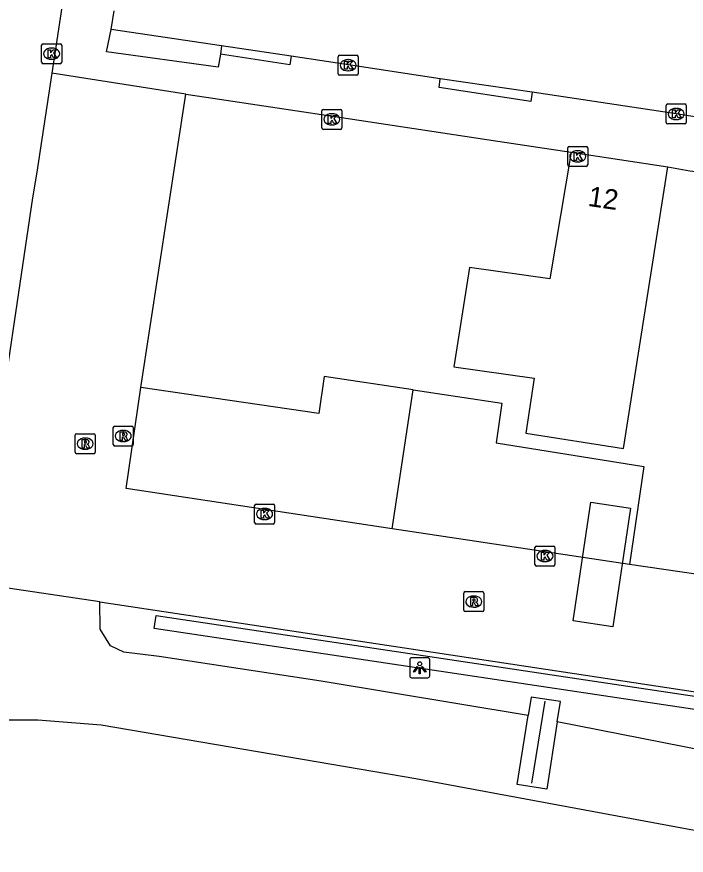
# Model space of a CAD drawing. Extents: x 164150 to 165261, y 382513 to 383432.
# Drawn here: x 165024.14 to 165057.59, y 382595.73 to 382637.62 of the extents above; entities that cross this region are included whole.
import ezdxf

# ---------------------------------------------------------------- set-up
doc = ezdxf.new("R2010")
doc.units = 0
for name, color, linetype in [('IMGEO_Hek', 7, 'Continuous'), ('IMGEO_Kolk', 7, 'Continuous'), ('IMGEO_Lichtpunt', 7, 'Continuous'), ('IMGEO_Muur', 7, 'Continuous'), ('IMGEO_Pand', 7, 'Continuous'), ('IMGEO_Pand_nummerreeks', 7, 'Continuous'), ('IMGEO_Pand_vergunning_verleend', 7, 'Continuous'), ('IMGEO_Rijbaan_lokaal_gesloten', 7, 'Continuous'), ('IMGEO_Rijbaan_lokaal_onverhard', 7, 'Continuous'), ('IMGEO_Rijbaan_lokaal_open', 7, 'Continuous'), ('IMGEO_Rioolput', 7, 'Continuous'), ('IMGEO_Voetpad_open', 7, 'Continuous')]:
    doc.layers.add(name, color=color, linetype=linetype)

msp = doc.modelspace()

# ---------------------------------------------------------------- linework, layer by layer
at = {"layer": 'IMGEO_Hek'}
msp.add_lwpolyline([(165049.872, 382599.336), (165050.548, 382603.426)], dxfattribs=at)
at = {"layer": 'IMGEO_Kolk'}
for p, q in [((165025.385, 382635.347), (165025.385, 382636.199)), ((165025.46, 382636.273), (165026.312, 382636.273)), ((165026.386, 382636.199), (165026.386, 382635.347)), ((165025.873, 382636.053), (165025.898, 382636.053)), ((165025.896, 382635.493), (165025.871, 382635.493)), ((165040.2, 382634.77), (165040.2, 382635.622)), ((165040.275, 382635.696), (165041.127, 382635.696)), ((165040.688, 382635.476), (165040.713, 382635.476)), ((165041.201, 382635.622), (165041.201, 382634.77)), ((165026.312, 382635.273), (165025.46, 382635.273)), ((165040.711, 382634.916), (165040.686, 382634.916)), ((165041.127, 382634.696), (165040.275, 382634.696)), ((165056.668, 382633.262), (165057.52, 382633.262)), ((165039.387, 382632.067), (165039.387, 382632.919)), ((165039.462, 382632.993), (165040.314, 382632.993)), ((165040.388, 382632.919), (165040.388, 382632.067)), ((165056.593, 382632.336), (165056.593, 382633.188)), ((165057.081, 382633.042), (165057.106, 382633.042)), ((165057.594, 382633.188), (165057.594, 382632.336)), ((165039.875, 382632.773), (165039.9, 382632.773)), ((165057.104, 382632.482), (165057.079, 382632.482)), ((165040.314, 382631.993), (165039.462, 382631.993)), ((165039.898, 382632.213), (165039.873, 382632.213)), ((165057.52, 382632.262), (165056.668, 382632.262)), ((165051.747, 382631.144), (165052.599, 382631.144)), ((165051.672, 382630.218), (165051.672, 382631.07)), ((165052.16, 382630.924), (165052.185, 382630.924)), ((165052.673, 382631.07), (165052.673, 382630.218)), ((165052.183, 382630.364), (165052.158, 382630.364)), ((165052.599, 382630.144), (165051.747, 382630.144)), ((165036.026, 382612.352), (165036.026, 382613.204)), ((165036.101, 382613.278), (165036.953, 382613.278)), ((165037.027, 382613.204), (165037.027, 382612.352)), ((165036.514, 382613.058), (165036.539, 382613.058)), ((165036.537, 382612.498), (165036.512, 382612.498)), ((165036.953, 382612.278), (165036.101, 382612.278)), ((165050.035, 382610.254), (165050.035, 382611.106)), ((165050.11, 382611.18), (165050.962, 382611.18)), ((165051.036, 382611.106), (165051.036, 382610.254)), ((165050.523, 382610.96), (165050.548, 382610.96)), ((165050.546, 382610.4), (165050.521, 382610.4)), ((165050.962, 382610.18), (165050.11, 382610.18))]:
    msp.add_line(p, q, dxfattribs=at)
for points in [[(165025.385, 382635.347), (165025.385, 382636.199)], [(165025.46, 382636.273), (165026.312, 382636.273)], [(165026.386, 382636.199), (165026.386, 382635.347)], [(165025.706, 382635.973), (165025.829, 382635.973), (165025.829, 382635.822), (165025.959, 382635.973), (165026.123, 382635.973), (165025.977, 382635.822), (165026.13, 382635.573), (165025.978, 382635.573), (165025.893, 382635.737), (165025.829, 382635.67), (165025.829, 382635.573), (165025.706, 382635.573), (165025.706, 382635.973)], [(165040.2, 382634.77), (165040.2, 382635.622)], [(165040.275, 382635.696), (165041.127, 382635.696)], [(165040.521, 382635.396), (165040.644, 382635.396), (165040.644, 382635.245), (165040.774, 382635.396), (165040.938, 382635.396), (165040.792, 382635.245), (165040.945, 382634.996), (165040.793, 382634.996), (165040.708, 382635.16), (165040.644, 382635.093), (165040.644, 382634.996), (165040.521, 382634.996), (165040.521, 382635.396)], [(165041.201, 382635.622), (165041.201, 382634.77)], [(165026.312, 382635.273), (165025.46, 382635.273)], [(165041.127, 382634.696), (165040.275, 382634.696)], [(165056.668, 382633.262), (165057.52, 382633.262)], [(165039.387, 382632.067), (165039.387, 382632.919)], [(165039.462, 382632.993), (165040.314, 382632.993)], [(165040.388, 382632.919), (165040.388, 382632.067)], [(165056.593, 382632.336), (165056.593, 382633.188)], [(165056.914, 382632.962), (165057.037, 382632.962), (165057.037, 382632.811), (165057.167, 382632.962), (165057.331, 382632.962), (165057.185, 382632.811), (165057.338, 382632.562), (165057.186, 382632.562), (165057.101, 382632.726), (165057.037, 382632.659), (165057.037, 382632.562), (165056.914, 382632.562), (165056.914, 382632.962)], [(165057.594, 382633.188), (165057.594, 382632.336)], [(165039.708, 382632.693), (165039.831, 382632.693), (165039.831, 382632.542), (165039.961, 382632.693), (165040.125, 382632.693), (165039.979, 382632.542), (165040.132, 382632.293), (165039.98, 382632.293), (165039.895, 382632.457), (165039.831, 382632.39), (165039.831, 382632.293), (165039.708, 382632.293), (165039.708, 382632.693)], [(165040.314, 382631.993), (165039.462, 382631.993)], [(165057.52, 382632.262), (165056.668, 382632.262)], [(165051.747, 382631.144), (165052.599, 382631.144)], [(165051.672, 382630.218), (165051.672, 382631.07)], [(165051.993, 382630.844), (165052.116, 382630.844), (165052.116, 382630.693), (165052.246, 382630.844), (165052.41, 382630.844), (165052.264, 382630.693), (165052.417, 382630.444), (165052.265, 382630.444), (165052.18, 382630.608), (165052.116, 382630.541), (165052.116, 382630.444), (165051.993, 382630.444), (165051.993, 382630.844)], [(165052.673, 382631.07), (165052.673, 382630.218)], [(165052.599, 382630.144), (165051.747, 382630.144)], [(165036.026, 382612.352), (165036.026, 382613.204)], [(165036.101, 382613.278), (165036.953, 382613.278)], [(165037.027, 382613.204), (165037.027, 382612.352)], [(165036.347, 382612.978), (165036.47, 382612.978), (165036.47, 382612.827), (165036.6, 382612.978), (165036.764, 382612.978), (165036.618, 382612.827), (165036.771, 382612.578), (165036.619, 382612.578), (165036.534, 382612.742), (165036.47, 382612.675), (165036.47, 382612.578), (165036.347, 382612.578), (165036.347, 382612.978)], [(165036.953, 382612.278), (165036.101, 382612.278)], [(165050.035, 382610.254), (165050.035, 382611.106)], [(165050.11, 382611.18), (165050.962, 382611.18)], [(165051.036, 382611.106), (165051.036, 382610.254)], [(165050.356, 382610.88), (165050.479, 382610.88), (165050.479, 382610.729), (165050.609, 382610.88), (165050.773, 382610.88), (165050.627, 382610.729), (165050.78, 382610.48), (165050.628, 382610.48), (165050.543, 382610.644), (165050.479, 382610.577), (165050.479, 382610.48), (165050.356, 382610.48), (165050.356, 382610.88)], [(165050.962, 382610.18), (165050.11, 382610.18)]]:
    msp.add_lwpolyline(points, dxfattribs=at)
for centre, start, end in [((165025.462, 382636.197), 91.552, 178.448), ((165025.462, 382636.197), 91.552, 178.448), ((165026.31, 382636.197), 1.552, 88.448), ((165026.31, 382636.197), 1.552, 88.448), ((165025.462, 382635.349), 181.552, 268.448), ((165025.462, 382635.349), 181.552, 268.448), ((165026.31, 382635.349), 271.552, 358.448), ((165026.31, 382635.349), 271.552, 358.448), ((165040.277, 382635.62), 91.552, 178.448), ((165040.277, 382635.62), 91.552, 178.448), ((165041.125, 382635.62), 1.552, 88.448), ((165041.125, 382635.62), 1.552, 88.448), ((165040.277, 382634.772), 181.552, 268.448), ((165040.277, 382634.772), 181.552, 268.448), ((165041.125, 382634.772), 271.552, 358.448), ((165041.125, 382634.772), 271.552, 358.448), ((165056.67, 382633.186), 91.552, 178.448), ((165056.67, 382633.186), 91.552, 178.448), ((165057.518, 382633.186), 1.552, 88.448), ((165057.518, 382633.186), 1.552, 88.448), ((165039.464, 382632.917), 91.552, 178.448), ((165039.464, 382632.917), 91.552, 178.448), ((165040.312, 382632.917), 1.552, 88.448), ((165040.312, 382632.917), 1.552, 88.448), ((165039.464, 382632.069), 181.552, 268.448), ((165039.464, 382632.069), 181.552, 268.448), ((165040.312, 382632.069), 271.552, 358.448), ((165040.312, 382632.069), 271.552, 358.448), ((165056.67, 382632.338), 181.552, 268.448), ((165056.67, 382632.338), 181.552, 268.448), ((165057.518, 382632.338), 271.552, 358.448), ((165057.518, 382632.338), 271.552, 358.448), ((165051.749, 382631.068), 91.552, 178.448), ((165051.749, 382631.068), 91.552, 178.448), ((165052.597, 382631.068), 1.552, 88.448), ((165052.597, 382631.068), 1.552, 88.448), ((165051.749, 382630.22), 181.552, 268.448), ((165051.749, 382630.22), 181.552, 268.448), ((165052.597, 382630.22), 271.552, 358.448), ((165052.597, 382630.22), 271.552, 358.448), ((165036.103, 382613.202), 91.552, 178.448), ((165036.103, 382613.202), 91.552, 178.448), ((165036.951, 382613.202), 1.552, 88.448), ((165036.951, 382613.202), 1.552, 88.448), ((165036.103, 382612.354), 181.552, 268.448), ((165036.103, 382612.354), 181.552, 268.448), ((165036.951, 382612.354), 271.552, 358.448), ((165036.951, 382612.354), 271.552, 358.448), ((165050.112, 382611.104), 91.552, 178.448), ((165050.112, 382611.104), 91.552, 178.448), ((165050.96, 382611.104), 1.552, 88.448), ((165050.96, 382611.104), 1.552, 88.448), ((165050.112, 382610.256), 181.552, 268.448), ((165050.112, 382610.256), 181.552, 268.448), ((165050.96, 382610.256), 271.552, 358.448), ((165050.96, 382610.256), 271.552, 358.448)]:
    msp.add_arc(centre, 0.0765, start, end, dxfattribs=at)
for centre, major_axis, ratio, start_param, end_param in [((165025.872, 382635.773), (-0.387, 0.002), 0.722429, 4.712389, 7.853982), ((165025.897, 382635.773), (-0.39, 0.002), 0.717154, 1.570796, 4.712389), ((165040.687, 382635.196), (-0.387, 0.002), 0.722429, 4.712389, 7.853982), ((165040.712, 382635.196), (-0.39, 0.002), 0.717154, 1.570796, 4.712389), ((165057.08, 382632.762), (-0.387, 0.002), 0.722429, 4.712389, 7.853982), ((165057.105, 382632.762), (-0.39, 0.002), 0.717154, 1.570796, 4.712389), ((165039.874, 382632.493), (-0.387, 0.002), 0.722429, 4.712389, 7.853982), ((165039.899, 382632.493), (-0.39, 0.002), 0.717154, 1.570796, 4.712389), ((165052.159, 382630.644), (-0.387, 0.002), 0.722429, 4.712389, 7.853982), ((165052.184, 382630.644), (-0.39, 0.002), 0.717154, 1.570796, 4.712389), ((165036.513, 382612.778), (-0.387, 0.002), 0.722429, 4.712389, 7.853982), ((165036.538, 382612.778), (-0.39, 0.002), 0.717154, 1.570796, 4.712389), ((165050.522, 382610.68), (-0.387, 0.002), 0.722429, 4.712389, 7.853982), ((165050.547, 382610.68), (-0.39, 0.002), 0.717154, 1.570796, 4.712389)]:
    msp.add_ellipse(centre, major_axis=major_axis, ratio=ratio, start_param=start_param, end_param=end_param, dxfattribs=at)
at = {"layer": 'IMGEO_Lichtpunt'}
for p, q in [((165044.682, 382605.595), (165043.874, 382605.595)), ((165044.682, 382605.595), (165043.874, 382605.595)), ((165043.78, 382605.5), (165043.78, 382604.693)), ((165043.78, 382605.5), (165043.78, 382604.693)), ((165044.776, 382604.693), (165044.776, 382605.5)), ((165044.776, 382604.693), (165044.776, 382605.5)), ((165043.874, 382604.599), (165044.682, 382604.599)), ((165043.874, 382604.599), (165044.682, 382604.599))]:
    msp.add_line(p, q, dxfattribs=at)
for points in [[(165044.154, 382605.164), (165044.193, 382605.136), (165044.005, 382604.874), (165043.967, 382604.901), (165044.154, 382605.164)], [(165044.256, 382605.116), (165044.303, 382605.116), (165044.303, 382604.794), (165044.256, 382604.794), (165044.256, 382605.116)], [(165044.366, 382605.136), (165044.404, 382605.163), (165044.591, 382604.901), (165044.552, 382604.873), (165044.366, 382605.136)]]:
    msp.add_lwpolyline(points, dxfattribs=at)
msp.add_circle((165044.279, 382605.298), 0.0994, dxfattribs=at)
for centre, start, end in [((165043.874, 382605.5), 90, 180), ((165043.874, 382605.5), 90, 180), ((165044.682, 382605.5), 0, 90), ((165044.682, 382605.5), 0, 90), ((165043.874, 382604.693), 180, 270), ((165043.874, 382604.693), 180, 270), ((165044.682, 382604.693), 270, 0), ((165044.682, 382604.693), 270, 360)]:
    msp.add_arc(centre, 0.0946, start, end, dxfattribs=at)
at = {"layer": 'IMGEO_Muur'}
msp.add_lwpolyline([(165094.251, 382597.593), (165031.006, 382607.066), (165031.109, 382607.716), (165093.912, 382598.309), (165141.52, 382636.136), (165142, 382635.533), (165094.251, 382597.593)], dxfattribs=at)
at = {"layer": 'IMGEO_Pand'}
for points in [[(165051.843, 382630.848), (165050.782, 382624.526), (165046.767, 382625.101), (165045.98, 382620.139), (165049.998, 382619.564), (165049.587, 382616.82), (165054.457, 382616.053), (165056.671, 382630.121)], [(165051.843, 382630.848), (165056.671, 382630.121)], [(165043.942, 382618.98), (165039.498, 382619.646), (165039.229, 382617.804), (165030.35, 382619.099)], [(165042.902, 382612.043), (165029.606, 382614.05), (165030.35, 382619.099)], [(165042.902, 382612.043), (165043.942, 382618.98)], [(165043.942, 382618.98), (165048.385, 382618.314), (165048.089, 382616.336), (165055.481, 382615.154), (165054.759, 382610.254)], [(165054.759, 382610.254), (165042.902, 382612.043)]]:
    msp.add_lwpolyline(points, dxfattribs=at)
at = {"layer": 'IMGEO_Pand_vergunning_verleend'}
msp.add_lwpolyline([(165054.805, 382613.079), (165053.931, 382607.143), (165051.952, 382607.435), (165052.827, 382613.37), (165054.805, 382613.079)], dxfattribs=at)
at = {"layer": 'IMGEO_Rijbaan_lokaal_gesloten'}
for points in [[(165051.152, 382602.396), (165051.31, 382603.41), (165049.84, 382603.633), (165049.693, 382602.707)], [(165051.152, 382602.396), (165050.629, 382599.037), (165049.15, 382599.275), (165049.693, 382602.707)]]:
    msp.add_lwpolyline(points, dxfattribs=at)
at = {"layer": 'IMGEO_Rijbaan_lokaal_onverhard'}
for points in [[(165049.693, 382602.707), (165039.352, 382604.429), (165031.263, 382605.654), (165029.492, 382605.876), (165028.819, 382606.193), (165028.304, 382607.024), (165028.296, 382608.386)], [(165022.713, 382602.491), (165025.199, 382602.491), (165028.36, 382602.251), (165044.087, 382599.563), (165060.077, 382596.597), (165064.977, 382595.662), (165084.718, 382591.679), (165085.905, 382591.439), (165087.86, 382591.426), (165090.053, 382591.384), (165091.81, 382591.262), (165098.353, 382590.799), (165107.908, 382590.123), (165134.149, 382586.572), (165162.232, 382582.003), (165165.56, 382581.349), (165168.322, 382580.683), (165170.984, 382579.551), (165174.782, 382577.296), (165177.603, 382575.041)], [(165089.43, 382595.003), (165083.807, 382595.916), (165070.1, 382598.665), (165051.152, 382602.396)]]:
    msp.add_lwpolyline(points, dxfattribs=at)
at = {"layer": 'IMGEO_Rijbaan_lokaal_open'}
for points in [[(165028.866, 382636.974), (165029.007, 382637.911)], [(165034.369, 382636.158), (165028.866, 382636.974)], [(165037.851, 382635.641), (165034.369, 382636.158)], [(165045.306, 382634.516), (165040.169, 382635.297), (165037.851, 382635.641)], [(165025.897, 382634.796), (165025.146, 382629.848), (165024.926, 382628.568), (165022.864, 382614.725), (165006.467, 382617.208), (165004.487, 382617.987), (165003.777, 382619.891), (165003.907, 382624.216), (165004.531, 382628.342), (165004.956, 382629.373)], [(165032.589, 382633.757), (165025.897, 382634.796)], [(165049.893, 382633.844), (165045.306, 382634.516)], [(165028.296, 382608.386), (165052.018, 382604.815), (165093.855, 382598.465), (165119.46, 382618.894), (165138.489, 382634.061)], [(165030.35, 382619.099), (165032.589, 382633.757)], [(165058.025, 382632.622), (165057.094, 382632.762), (165049.893, 382633.844)], [(165060.708, 382609.39), (165054.759, 382610.254)], [(165028.296, 382608.386), (165022.899, 382609.198)]]:
    msp.add_lwpolyline(points, dxfattribs=at)
at = {"layer": 'IMGEO_Rioolput'}
for p, q in [((165028.962, 382616.248), (165028.962, 382617.1)), ((165029.037, 382617.174), (165029.889, 382617.174)), ((165029.45, 382616.954), (165029.475, 382616.954)), ((165029.963, 382617.1), (165029.963, 382616.248)), ((165027.061, 382615.865), (165027.061, 382616.717)), ((165027.136, 382616.791), (165027.988, 382616.791)), ((165027.549, 382616.571), (165027.574, 382616.571)), ((165028.062, 382616.717), (165028.062, 382615.865)), ((165029.889, 382616.174), (165029.037, 382616.174)), ((165029.473, 382616.394), (165029.448, 382616.394)), ((165027.988, 382615.791), (165027.136, 382615.791)), ((165027.572, 382616.011), (165027.547, 382616.011)), ((165046.477, 382607.978), (165046.477, 382608.83)), ((165046.552, 382608.904), (165047.404, 382608.904)), ((165046.965, 382608.684), (165046.99, 382608.684)), ((165047.478, 382608.83), (165047.478, 382607.978)), ((165046.988, 382608.124), (165046.963, 382608.124)), ((165047.404, 382607.904), (165046.552, 382607.904))]:
    msp.add_line(p, q, dxfattribs=at)
for points in [[(165028.962, 382616.248), (165028.962, 382617.1)], [(165029.037, 382617.174), (165029.889, 382617.174)], [(165029.963, 382617.1), (165029.963, 382616.248)], [(165027.061, 382615.865), (165027.061, 382616.717)], [(165027.136, 382616.791), (165027.988, 382616.791)], [(165027.65, 382616.489), (165027.398, 382616.491), (165027.398, 382616.091)], [(165028.062, 382616.717), (165028.062, 382615.865)], [(165029.551, 382616.872), (165029.299, 382616.874), (165029.299, 382616.474)], [(165029.299, 382616.474), (165029.423, 382616.474), (165029.423, 382616.636), (165029.434, 382616.636)], [(165029.477, 382616.793), (165029.423, 382616.793), (165029.423, 382616.712)], [(165029.423, 382616.712), (165029.475, 382616.712)], [(165029.481, 382616.607), (165029.552, 382616.474), (165029.692, 382616.474), (165029.627, 382616.6)], [(165027.398, 382616.091), (165027.522, 382616.091), (165027.522, 382616.253), (165027.533, 382616.253)], [(165027.576, 382616.41), (165027.522, 382616.41), (165027.522, 382616.329)], [(165027.522, 382616.329), (165027.574, 382616.329)], [(165027.58, 382616.224), (165027.651, 382616.091), (165027.791, 382616.091), (165027.726, 382616.217)], [(165029.889, 382616.174), (165029.037, 382616.174)], [(165027.988, 382615.791), (165027.136, 382615.791)], [(165046.477, 382607.978), (165046.477, 382608.83)], [(165046.552, 382608.904), (165047.404, 382608.904)], [(165047.066, 382608.602), (165046.814, 382608.604), (165046.814, 382608.204)], [(165046.992, 382608.523), (165046.938, 382608.523), (165046.938, 382608.442)], [(165047.478, 382608.83), (165047.478, 382607.978)], [(165046.814, 382608.204), (165046.938, 382608.204), (165046.938, 382608.366), (165046.949, 382608.366)], [(165046.938, 382608.442), (165046.99, 382608.442)], [(165046.996, 382608.337), (165047.067, 382608.204), (165047.207, 382608.204), (165047.142, 382608.33)], [(165047.404, 382607.904), (165046.552, 382607.904)]]:
    msp.add_lwpolyline(points, dxfattribs=at)
for centre, radius, start, end in [((165029.039, 382617.098), 0.0765, 91.552, 178.448), ((165029.039, 382617.098), 0.0765, 91.552, 178.448), ((165029.887, 382617.098), 0.0765, 1.552, 88.448), ((165029.887, 382617.098), 0.0765, 1.552, 88.448), ((165027.138, 382616.715), 0.0765, 91.552, 178.448), ((165027.138, 382616.715), 0.0765, 91.552, 178.448), ((165027.649, 382616.379), 0.109, 350.3612, 89.416), ((165027.986, 382616.715), 0.0765, 1.552, 88.448), ((165027.986, 382616.715), 0.0765, 1.552, 88.448), ((165029.433, 382616.583), 0.0533, 26.0293, 88.6989), ((165029.459, 382616.901), 0.19, 274.7715, 282.9687), ((165029.483, 382616.697), 0.0964, 77.0061, 93.1865), ((165029.497, 382616.754), 0.0378, 276.6634, 79.6772), ((165029.55, 382616.762), 0.109, 350.3612, 89.416), ((165029.548, 382616.762), 0.112, 277.5842, 350.9817), ((165029.532, 382616.547), 0.108, 29.5134, 73.7905), ((165027.532, 382616.2), 0.0533, 26.0293, 88.6989), ((165027.558, 382616.518), 0.19, 274.7715, 282.9687), ((165027.582, 382616.314), 0.0964, 77.0061, 93.1865), ((165027.596, 382616.371), 0.0378, 276.6634, 79.6772), ((165027.647, 382616.379), 0.112, 277.5842, 350.9817), ((165027.631, 382616.164), 0.108, 29.5134, 73.7905), ((165029.039, 382616.25), 0.0765, 181.552, 268.448), ((165029.039, 382616.25), 0.0765, 181.552, 268.448), ((165029.887, 382616.25), 0.0765, 271.552, 358.448), ((165029.887, 382616.25), 0.0765, 271.552, 358.448), ((165027.138, 382615.867), 0.0765, 181.552, 268.448), ((165027.138, 382615.867), 0.0765, 181.552, 268.448), ((165027.986, 382615.867), 0.0765, 271.552, 358.448), ((165027.986, 382615.867), 0.0765, 271.552, 358.448), ((165046.554, 382608.828), 0.0765, 91.552, 178.448), ((165046.554, 382608.828), 0.0765, 91.552, 178.448), ((165046.998, 382608.427), 0.0964, 77.0061, 93.1865), ((165047.065, 382608.492), 0.109, 350.3612, 89.416), ((165047.402, 382608.828), 0.0765, 1.552, 88.448), ((165047.402, 382608.828), 0.0765, 1.552, 88.448), ((165046.948, 382608.313), 0.0533, 26.0293, 88.6989), ((165046.974, 382608.631), 0.19, 274.7715, 282.9687), ((165047.012, 382608.484), 0.0378, 276.6634, 79.6772), ((165047.063, 382608.492), 0.112, 277.5842, 350.9817), ((165047.047, 382608.277), 0.108, 29.5134, 73.7905), ((165046.554, 382607.98), 0.0765, 181.552, 268.448), ((165046.554, 382607.98), 0.0765, 181.552, 268.448), ((165047.402, 382607.98), 0.0765, 271.552, 358.448), ((165047.402, 382607.98), 0.0765, 271.552, 358.448)]:
    msp.add_arc(centre, radius, start, end, dxfattribs=at)
for centre, major_axis, ratio, start_param, end_param in [((165029.449, 382616.674), (-0.387, 0.002), 0.722429, 4.712389, 7.853982), ((165029.474, 382616.674), (-0.39, 0.002), 0.717154, 1.570796, 4.712389), ((165027.548, 382616.291), (-0.387, 0.002), 0.722429, 4.712389, 7.853982), ((165027.573, 382616.291), (-0.39, 0.002), 0.717154, 1.570796, 4.712389), ((165046.964, 382608.404), (-0.387, 0.002), 0.722429, 4.712389, 7.853982), ((165046.989, 382608.404), (-0.39, 0.002), 0.717154, 1.570796, 4.712389)]:
    msp.add_ellipse(centre, major_axis=major_axis, ratio=ratio, start_param=start_param, end_param=end_param, dxfattribs=at)
at = {"layer": 'IMGEO_Voetpad_open'}
for points in [[(165059.091, 382740.659), (165071.434, 382725.013), (165069.879, 382723.802), (165068.834, 382722.974), (165062.79, 382718.219), (165059.775, 382715.747), (165054.138, 382711.367), (165053.267, 382710.654), (165050.272, 382708.293), (165042.338, 382701.99), (165041.265, 382701.137), (165040.004, 382700.162), (165035.145, 382696.325), (165034.406, 382691.269), (165032.996, 382681.914), (165032.894, 382681.29), (165032.419, 382678.366), (165032.023, 382675.286), (165030.515, 382665.42), (165030.083, 382662.453), (165028.772, 382653.738), (165028.724, 382653.422), (165026.951, 382641.739), (165025.897, 382634.796)], [(165056.671, 382630.121), (165057.768, 382629.928), (165058.504, 382629.831), (165059.665, 382629.66), (165069.563, 382628.168), (165072.15, 382627.779), (165082.5, 382626.231), (165086.629, 382625.614), (165090.263, 382628.495), (165092.022, 382629.905), (165092.341, 382630.175), (165093.317, 382630.946), (165093.55, 382631.151), (165098.173, 382634.83), (165100.608, 382636.778), (165102.215, 382638.038), (165112.183, 382645.976), (165112.435, 382646.172), (165122.491, 382654.212)], [(165034.32, 382635.741), (165034.207, 382635.094), (165028.621, 382635.87), (165028.866, 382636.974)], [(165034.369, 382636.158), (165034.32, 382635.741)], [(165037.851, 382635.641), (165037.789, 382635.215), (165034.32, 382635.741)], [(165049.893, 382633.844), (165049.836, 382633.38), (165045.252, 382634.076), (165045.306, 382634.516)], [(165032.589, 382633.757), (165033.607, 382633.599), (165040.696, 382632.535), (165048.181, 382631.407), (165051.843, 382630.848)]]:
    msp.add_lwpolyline(points, dxfattribs=at)

# ---------------------------------------------------------------- texts
at = {"layer": 'IMGEO_Pand_nummerreeks'}
msp.add_text('12', height=1, rotation=351.6234, dxfattribs=at).set_placement((165052.648, 382628.174))

doc.saveas('drawing.dxf')
